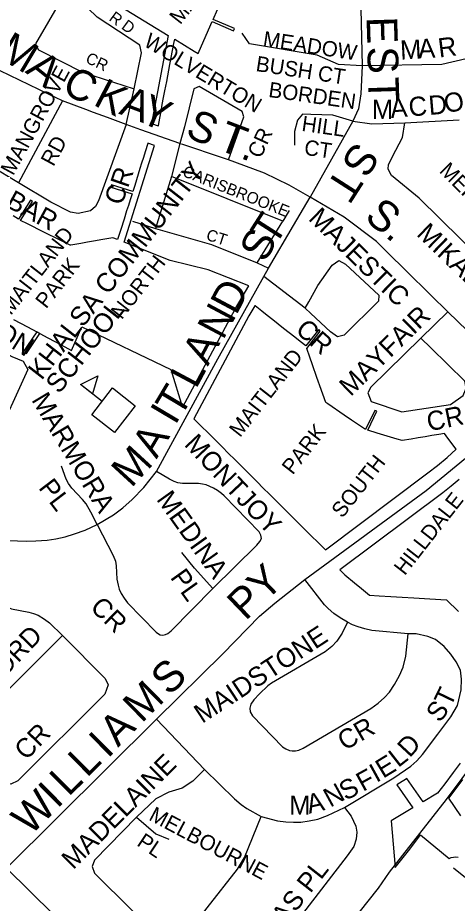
# Model space of a CAD drawing. Extents: x 586326 to 623965, y 4819854 to 4857850.
# Drawn here: x 601319 to 601893, y 4842100 to 4843256 of the extents above; entities that cross this region are included whole.
import ezdxf

# ---------------------------------------------------------------- set-up
doc = ezdxf.new("R2010")
doc.units = 0
for name, color, linetype in [('Lots_Concessions', 7, 'Continuous'), ('Major Rds and Hwys', 7, 'Continuous'), ('Major Rds Lbls', 7, 'Continuous'), ('Minor Rd Lbls', 7, 'Continuous'), ('Minor Rds', 7, 'Continuous'), ('Park Lbls', 7, 'Continuous'), ('Park Outlines', 7, 'Continuous'), ('Private Rd Lbls', 7, 'Continuous'), ('Private Rds', 7, 'Continuous'), ('Proposed Secondary Rds', 7, 'Continuous'), ('School Syms_Lbls', 7, 'Continuous'), ('Secondary Rds Lbls', 7, 'Continuous')]:
    doc.layers.add(name, color=color, linetype=linetype)

msp = doc.modelspace()

# ---------------------------------------------------------------- linework, layer by layer
at = {"layer": 'Lots_Concessions'}
for p, q in [((601878.8, 4842235.2), (602035, 4842445.3)), ((601804.5, 4842140.1), (601878.8, 4842235.2)), ((601790.3, 4842119.4), (601804.5, 4842140.1)), ((601700.3, 4842006.8), (601790.3, 4842119.4))]:
    msp.add_line(p, q, dxfattribs=at)
at = {"layer": 'Major Rds and Hwys'}
for points in [[(601694.2, 4842522.3), (601852.5, 4842638.7), (601911.1, 4842686.9), (601983, 4842773.2)], [(601500.3, 4842339.9), (601586.8, 4842425.5), (601634.7, 4842474.5), (601655, 4842491.6), (601694.2, 4842522.3)], [(601304.7, 4842145.6), (601500.3, 4842339.9)], [(601551, 4841902.6), (601304.7, 4842145.6)]]:
    msp.add_lwpolyline(points, dxfattribs=at)
at = {"layer": 'Minor Rds'}
for points in [[(601766.8, 4843286.5), (601768.7, 4843193.3)], [(602007.7, 4843250.2), (601990.4, 4843238.1), (601962.3, 4843222.3), (601923.2, 4843206.7), (601872.9, 4843195.2), (601768.7, 4843193.3)], [(601768.7, 4843193.3), (601737.8, 4843195.2), (601710.1, 4843207.1), (601622, 4843221.9), (601612.1, 4843236)], [(601768.7, 4843193.3), (601767.3, 4843156.9), (601763.9, 4843137.4), (601756.9, 4843120.9)], [(601594.2, 4843070.6), (601614.2, 4843126.9), (601612.4, 4843133.7), (601556.3, 4843166.3), (601549.1, 4843163.1), (601536.9, 4843113.5), (601530.9, 4843091.8)], [(601377.5, 4843147.7), (601320.3, 4843040.6)], [(601756.9, 4843120.9), (601730.7, 4843128.8), (601702, 4843130), (601690.8, 4843130.4), (601684.4, 4843122.4), (601680.6, 4843107.5), (601680.7, 4843089.9)], [(601756.9, 4843120.9), (601701, 4843022)], [(601756.9, 4843120.9), (601781.7, 4843117.4), (601824.6, 4843119)], [(602032.5, 4842938.4), (601992.8, 4842888.8), (601986.8, 4842886.3), (601979.4, 4842886.6), (601843.5, 4843020.5), (601807.1, 4843050.3), (601803, 4843058.2), (601803.3, 4843064.3), (601812.9, 4843083), (601821.5, 4843099.6), (601824.6, 4843119)], [(601824.6, 4843119), (601895.5, 4843122.8)], [(601460.7, 4843116.8), (601424.6, 4843017), (601420.8, 4843009.7), (601414.2, 4843003.9), (601398.2, 4843000.7), (601388.3, 4843002.3), (601362.4, 4843015.5), (601320.3, 4843040.6)], [(601320.3, 4843040.6), (601283.5, 4843062.1), (601213.8, 4843097.9)], [(601646.5, 4842929), (601679.1, 4842984.7), (601701, 4843022)], [(601694.5, 4842876.9), (601699.1, 4842885.1), (601711.1, 4842906.6), (601729.6, 4842933), (601738.2, 4842939), (601747, 4842934.4), (601790.6, 4842893.9), (601790, 4842885.9), (601745.5, 4842841.5), (601736.6, 4842839.5)], [(601640.3, 4842918.4), (601646.5, 4842929)], [(601500.3, 4842663.6), (601580.5, 4842810.8), (601640.3, 4842918.4)], [(601694.5, 4842876.9), (601640.3, 4842918.4)], [(601736.6, 4842839.5), (601727.5, 4842846.1), (601701.8, 4842870.1), (601694.5, 4842876.9)], [(601880.9, 4842872), (601845.6, 4842837.6)], [(601259.2, 4842843), (601311.4, 4842813.8), (601326.4, 4842807.8), (601332.4, 4842796.8), (601288, 4842700.2), (601232.1, 4842598.1)], [(601845.6, 4842837.6), (601780.1, 4842773.7), (601776.3, 4842766.1), (601780.6, 4842754.9), (601820.8, 4842741.4)], [(601820.8, 4842741.4), (601884.3, 4842751.1), (601900.6, 4842762.9), (601904.8, 4842772.5), (601903.1, 4842781.7), (601858.5, 4842825.1), (601845.6, 4842837.6)], [(601423, 4842594.1), (601414.8, 4842610.3), (601408.4, 4842621.1), (601403.8, 4842627.1), (601389.7, 4842641.9), (601385.4, 4842647.8), (601382.3, 4842653.6), (601376.3, 4842670.6)], [(601423, 4842594.1), (601444.1, 4842606.9), (601456.4, 4842616.2), (601468.8, 4842626.8), (601483.9, 4842642.7), (601500.3, 4842663.6)], [(601574, 4842510.5), (601631.2, 4842567.3), (601635.5, 4842572.3), (601637.3, 4842576.1), (601636.7, 4842580.4), (601634.4, 4842584.8), (601588.8, 4842631.6), (601585.1, 4842634.9), (601580, 4842638.6), (601575, 4842641.6), (601570, 4842644), (601565.3, 4842645.9), (601560.3, 4842647.2), (601555.1, 4842647.7), (601534.5, 4842647.9), (601528.4, 4842648.7), (601523.3, 4842650.6), (601517.2, 4842653.6), (601500.3, 4842663.6)], [(601307.4, 4842573.3), (601330.5, 4842572.6), (601342.8, 4842572.8), (601357.8, 4842573.8), (601369.2, 4842575.7), (601381.1, 4842578.4), (601393.5, 4842582.1), (601407.3, 4842587), (601423, 4842594.1)], [(601423, 4842594.1), (601444, 4842553.9), (601446.8, 4842546.2), (601447.9, 4842540.3), (601448.8, 4842522.8), (601450.3, 4842515.2), (601451.8, 4842509.9), (601454.4, 4842504.2), (601458.1, 4842498.1), (601462.4, 4842491.9), (601500.1, 4842453.5), (601502.8, 4842451.6), (601505.3, 4842450.3), (601508.5, 4842449.8), (601512, 4842450.6), (601515.3, 4842451.9), (601519.5, 4842455.3), (601574, 4842510.5)], [(601574, 4842510.5), (601550.1, 4842537.1), (601533.4, 4842557.9)], [(601749.7, 4842466.6), (601740.1, 4842472.2), (601732.1, 4842478), (601724.7, 4842484.4), (601719.9, 4842489.5), (601694.2, 4842522.3)], [(601285.4, 4842497.8), (601299.1, 4842489.5), (601304.4, 4842486.7), (601311, 4842484.2), (601333.7, 4842479.9), (601340, 4842478.1), (601346, 4842475.7), (601354.1, 4842470.8), (601360.9, 4842465.7), (601377.5, 4842449.5)], [(601749.7, 4842466.6), (601742.9, 4842452.2), (601735.6, 4842442), (601729.1, 4842434.8), (601720.6, 4842427.8), (601650.6, 4842386.9), (601645.9, 4842383.7), (601634.7, 4842373.2), (601627.4, 4842365.4), (601623.7, 4842359.8), (601622.1, 4842354.5), (601622.7, 4842349.6), (601625.5, 4842344.4), (601664.7, 4842304), (601669.2, 4842301.2), (601673.9, 4842299.3), (601677.6, 4842298.8), (601681.8, 4842298.6), (601686, 4842299.5), (601691.9, 4842302.1), (601780, 4842353.9), (601789.8, 4842360.9), (601798.2, 4842368.3), (601804.7, 4842375.3), (601811.3, 4842385.5), (601817.8, 4842396.9), (601822.6, 4842408.1), (601825.9, 4842422.2), (601829.1, 4842451.7)], [(601829.1, 4842451.7), (601781.7, 4842455.8), (601772.5, 4842457.9), (601763.7, 4842460.5), (601756.3, 4842463.4), (601749.7, 4842466.6)], [(601310.4, 4842255), (601301.2, 4842257.4), (601252.4, 4842304.6), (601249, 4842314.6), (601250.8, 4842322.7), (601377.5, 4842449.5)], [(601377.5, 4842449.5), (601433.6, 4842393.2), (601437.4, 4842384.7), (601433, 4842372.9), (601319.5, 4842259.4), (601310.4, 4842255)], [(601897.1, 4842404), (601891.5, 4842415), (601884.7, 4842424.9), (601875.9, 4842435.1), (601864.4, 4842443.9), (601854.7, 4842448.1), (601839.4, 4842451.3), (601829.1, 4842451.7)], [(601745.6, 4842224.7), (601810.3, 4842263.6), (601832.2, 4842278.7), (601840.3, 4842285.7), (601847.7, 4842294), (601867.7, 4842320.3), (601884.5, 4842342.9), (601893.2, 4842358.1), (601898, 4842378.2), (601898.4, 4842392.5), (601897.1, 4842404)], [(601500.3, 4842339.9), (601563.1, 4842274.2)], [(601563.1, 4842274.2), (601547.9, 4842259.2), (601533.9, 4842250.1), (601516.7, 4842244.6), (601499.5, 4842235.9), (601474.5, 4842212.2)], [(601563.1, 4842274.2), (601602.3, 4842235.8), (601610.9, 4842228.6), (601618.2, 4842223.3), (601636.9, 4842213.1)], [(601745.6, 4842224.7), (601754.4, 4842213.2), (601760.6, 4842200.5), (601762.1, 4842192.6), (601761.1, 4842183.5), (601757.9, 4842173.8), (601749.4, 4842161.7), (601607.7, 4841977.8)], [(601636.9, 4842213.1), (601658.5, 4842207.3), (601669.1, 4842205.9), (601679.3, 4842205.4), (601688.8, 4842205.7), (601699.8, 4842207.1), (601711.2, 4842209.6), (601723.8, 4842214.1), (601745.6, 4842224.7)], [(601474.5, 4842212.2), (601419.6, 4842156.1), (601416.5, 4842147.5), (601419.4, 4842138.8), (601516.3, 4842042.6), (601521.8, 4842040.3), (601526.8, 4842043), (601606.1, 4842144.1), (601615.4, 4842159.3), (601636.9, 4842213.1)], [(601474.5, 4842212.2), (601499.7, 4842190.3), (601516.3, 4842183.2)], [(601906.5, 4841942.9), (601941.4, 4842057.5), (601940.5, 4842074.4), (601936.3, 4842095.5), (601927.8, 4842109.9), (601912.4, 4842126), (601888.3, 4842145.6)]]:
    msp.add_lwpolyline(points, dxfattribs=at)
at = {"layer": 'Park Outlines'}
for points in [[(601445.1, 4843275.9), (601515.8, 4843233.1), (601494, 4843118.2), (601502.7, 4843115.2), (601502.8, 4843115.5), (601504.6, 4843125), (601506.3, 4843134), (601508, 4843143), (601509.7, 4843151.9), (601511.4, 4843160.9), (601513.7, 4843173.1), (601517.9, 4843195), (601523.1, 4843222.7), (601524.2, 4843228), (601549.5, 4843212.7), (601554.9, 4843209.4), (601562.3, 4843226.3), (601573, 4843251.3), (601601, 4843239.2), (601601.8, 4843240.9), (601602.2, 4843241.9), (601574.2, 4843254), (601585.6, 4843280.5)], [(601313.6, 4842862.1), (601323, 4842857.1), (601331.9, 4842852.4), (601344.2, 4842845.8), (601348.3, 4842843.6), (601358.7, 4842838), (601376, 4842828.8), (601389.4, 4842821.6), (601402.9, 4842852.3), (601519, 4842796.8), (601534.3, 4842747.2), (601603.6, 4842876.6), (601621, 4842906.1), (601567.8, 4842926.9), (601518.1, 4842939), (601458.2, 4842963), (601497.8, 4843089.2), (601489.1, 4843092.2), (601489, 4843091.9), (601485.6, 4843081), (601483.3, 4843073.7), (601481, 4843066.4), (601478.7, 4843059.1), (601476.4, 4843051.7), (601474.1, 4843044.4), (601471.9, 4843037.1), (601469.4, 4843029.2), (601469.4, 4843029.2), (601441.7, 4843037.9), (601440.7, 4843035), (601468.5, 4843026.3), (601466, 4843018.4), (601463.7, 4843011.1), (601461.4, 4843003.8), (601458.1, 4842993.1), (601453.9, 4842979.8), (601449.7, 4842966.5), (601443.5, 4842968.9), (601430.3, 4842966.6), (601418.1, 4842964.4), (601410.5, 4842963.1), (601401.6, 4842961.5), (601388.5, 4842959.2), (601387.5, 4842959), (601376.3, 4842964.7), (601367.5, 4842969.1), (601360.4, 4842972.6), (601353.3, 4842976.2), (601346.2, 4842979.7), (601339.1, 4842983.3), (601332, 4842986.8), (601322.9, 4842991.4), (601322.8, 4842991.4), (601338.4, 4843016.3), (601335.8, 4843017.8), (601320.2, 4842993.1), (601320.2, 4842993.1), (601313.2, 4842997.5)], [(601895.7, 4842653), (601885, 4842644.3), (601874, 4842635.8), (601739.7, 4842534.9), (601746.4, 4842528.5), (601758.8, 4842518.2), (601767.8, 4842510.7), (601778.5, 4842501.9), (601790.9, 4842501.2), (601806.1, 4842500.3), (601821.3, 4842499.4), (601836.5, 4842498.6), (601857.1, 4842497.4), (601879.1, 4842496.1), (601894.8, 4842480.7)], [(601896.8, 4842282.6), (601887.6, 4842270.4), (601876.6, 4842255.8), (601867.4, 4842243.6), (601848.3, 4842232.2), (601827.4, 4842262.6), (601825.3, 4842261.2), (601823.2, 4842259.8), (601821.1, 4842258.6), (601814.3, 4842254.5), (601835.1, 4842224.4), (601819.9, 4842215.3), (601806.6, 4842207.4), (601811.9, 4842146.3), (601830.9, 4842170.1), (601845.2, 4842188.8), (601882.4, 4842158), (601885.2, 4842159.2), (601888.1, 4842159.9), (601891.1, 4842160.1), (601894, 4842159.8)], [(601897.8, 4842213.6), (601882, 4842237), (601892.9, 4842251.3), (601900.5, 4842261.1)]]:
    msp.add_lwpolyline(points, dxfattribs=at)
for points in [[(601696.5, 4842824.3), (601714.2, 4842846.8), (601712.1, 4842849), (601695.3, 4842827.7), (601688, 4842833.4), (601680.8, 4842839.1), (601673.6, 4842844.7), (601666.4, 4842850.4), (601659.3, 4842856), (601652.1, 4842861.7), (601644.9, 4842867.3), (601637.7, 4842873), (601629.2, 4842879.7), (601628.9, 4842879.9), (601621.1, 4842866.7), (601549.2, 4842732.4), (601577.3, 4842704.3), (601586, 4842695.6), (601594.6, 4842687), (601602.6, 4842679), (601615.5, 4842666.1), (601623.6, 4842658.1), (601631.7, 4842650), (601639.8, 4842641.9), (601647.9, 4842633.8), (601656, 4842625.8), (601664.1, 4842617.7), (601674.4, 4842607.4), (601691.3, 4842590.5), (601692.7, 4842589.1), (601720.8, 4842561.1), (601854.7, 4842661.7), (601867.3, 4842671.5), (601879.7, 4842681.8), (601891.6, 4842692.6), (601886.1, 4842700), (601886, 4842700.2), (601878.5, 4842710.3), (601876.4, 4842713.2), (601869, 4842712), (601860, 4842710.5), (601850.9, 4842709), (601841.9, 4842707.5), (601832.9, 4842705.9), (601821, 4842703.9), (601814.5, 4842705.9), (601805.8, 4842708.5), (601797, 4842711.1), (601788.3, 4842713.7), (601776.3, 4842717.3), (601788.2, 4842742.3), (601785.3, 4842743.2), (601773.3, 4842718.2), (601762.6, 4842725.5), (601755.1, 4842730.7), (601745.4, 4842737.3), (601724, 4842751.9), (601721.3, 4842753.8), (601713.6, 4842775.6), (601711.5, 4842781.7), (601709.8, 4842786.4), (601704, 4842802.8), (601700.4, 4842813)], [(601330.5, 4842817.8), (601348.3, 4842843.6), (601344.2, 4842845.8), (601325.6, 4842818.7), (601329.1, 4842818)]]:
    msp.add_lwpolyline(points, close=True, dxfattribs=at)
at = {"layer": 'Private Rds'}
for points in [[(601385.4, 4843293.5), (601376.2, 4843280.8), (601342.4, 4843222.2), (601346.1, 4843214.5)], [(601471.1, 4843163.1), (601480.7, 4843210.2), (601478.8, 4843220.2), (601422.9, 4843257), (601385.4, 4843293.5)], [(601346.1, 4843214.5), (601346.3, 4843214.1), (601404, 4843184.9), (601471.1, 4843163.1)], [(601460.7, 4843116.8), (601471.1, 4843163.1)], [(601530.9, 4843091.8), (601519.8, 4843048.6)], [(601519.8, 4843048.6), (601498.9, 4842981.1)], [(601665.2, 4842990.3), (601519.8, 4843048.6)], [(601673.7, 4843004.2), (601665.2, 4842990.3)], [(601469, 4842990.3), (601498.9, 4842981.1)], [(601498.9, 4842981.1), (601572.1, 4842959.9), (601632, 4842936.2)], [(601632, 4842936.2), (601665.2, 4842990.3)], [(601632, 4842936.2), (601646.5, 4842929)]]:
    msp.add_lwpolyline(points, dxfattribs=at)
at = {"layer": 'Proposed Secondary Rds'}
for points in [[(601377.5, 4843147.7), (601359.4, 4843156.4), (601296.2, 4843186.9), (601290.7, 4843189.6), (601267.2, 4843200.9)], [(601460.7, 4843116.8), (601436.3, 4843125.8), (601418.2, 4843132.6), (601408.2, 4843136.3), (601377.5, 4843147.7)], [(601530.9, 4843091.8), (601480, 4843109.9), (601460.7, 4843116.8)], [(601594.2, 4843070.6), (601586.4, 4843073.2), (601534.9, 4843090.4), (601531, 4843091.7), (601530.9, 4843091.8)], [(601701, 4843022), (601673.7, 4843037.7), (601641.4, 4843053.2), (601602.6, 4843067.5), (601594.2, 4843070.6)], [(601880.9, 4842872), (601858.7, 4842893.8), (601825.8, 4842926.2), (601802.2, 4842949.3), (601787.4, 4842963.8), (601745.5, 4842995.9), (601701, 4843022)], [(601983, 4842773.2), (601971.7, 4842784.1), (601931.9, 4842822.6), (601880.9, 4842872)]]:
    msp.add_lwpolyline(points, dxfattribs=at)
at = {"layer": 'School Syms_Lbls'}
msp.add_line((601429.5, 4842755.1), (601401.1, 4842777.3), dxfattribs=at)
for points in [[(601401.1, 4842777.3), (601423.9, 4842788.4), (601416.9, 4842764.9)], [(601415.9, 4842737.7), (601443.1, 4842772.6), (601472.7, 4842749.5), (601445.5, 4842714.6)]]:
    msp.add_lwpolyline(points, close=True, dxfattribs=at)

# ---------------------------------------------------------------- texts
at = {"layer": 'Major Rds Lbls'}
for s, rotation, p in [('PY', 43.8689, (601616.5, 4842467.7)), ('S', 44.4063, (601517.1, 4842369.4)), ('M', 44.4063, (601480.9, 4842334)), ('A', 44.848, (601450.1, 4842302.7)), ('I', 44.848, (601436.7, 4842287.9)), ('L', 44.848, (601409.5, 4842262.8)), ('L', 44.848, (601385.5, 4842237.8)), ('I', 44.848, (601370.8, 4842222.3)), ('W', 44.848, (601335.6, 4842186.9))]:
    msp.add_text(s, height=40, rotation=rotation, dxfattribs=at).set_placement(p)
at = {"layer": 'Minor Rd Lbls'}
for s, height, rotation, p in [('E', 40, 271.8126, (601774.5, 4843257.1)), ('WOLVERTON', 20, 328.9343, (601482.3, 4843220.2)), ('MEADOW', 20, 351.2886, (601638.5, 4843219.1)), ('M', 25, 2.9867, (601819, 4843201.4)), ('A', 25, 2.9867, (601842.5, 4843203.1)), ('R', 25, 7.125, (601869.5, 4843204.1)), ('S', 40, 271.8126, (601775.5, 4843218.1)), ('BUSH CT', 20, 351.2886, (601629.2, 4843186.7)), ('MANGROVE', 20, 61.4486, (601313.3, 4843049)), ('T', 40, 271.8126, (601776.5, 4843178.1)), ('BORDEN', 20, 351.8699, (601645.8, 4843152.8)), ('C', 25, 4.8208, (601830.5, 4843127.1)), ('D', 25, 4.8208, (601856.5, 4843129.1)), ('O', 25, 12.2648, (601878.5, 4843131.1)), ('M', 25, 0, (601781.5, 4843124.1)), ('A', 25, 4.8208, (601806.5, 4843125.1)), ('HILL', 20, 351.8699, (601689.1, 4843108.5)), ('CR', 20, 65.1306, (601636.4, 4843071.3)), ('RD', 20, 61.4486, (601365.8, 4843060.9)), ('CT', 20, 351.8699, (601692.3, 4843077.3)), ('S', 40, 237.3391, (601759.8, 4843096.2)), ('MALABAR', 25, 331.1892, (601222.5, 4843054.1)), ('MERIDIAN RD', 19.998, 315, (601868.5, 4843055.1)), ('CR', 25, 70.9249, (601455.2, 4843010)), ('T', 40, 237.3391, (601737.8, 4843062.2)), ('T', 40, 57.3391, (601654.7, 4842956.3)), ('MAJESTIC', 25, 315.6438, (601697.5, 4842992.8)), ('MIKADO', 25, 316.0544, (601838.7, 4842972.5)), ('S', 40, 61.9142, (601642.2, 4842935)), ('MADISON', 25, 328.142, (601197.5, 4842895.1)), ('D', 40, 61.9142, (601604.3, 4842866.5)), ('N', 40, 61.9142, (601587.3, 4842834.1)), ('MAYFAIR', 25, 44.4271, (601753.9, 4842760.6)), ('CR', 25, 318.4065, (601680.4, 4842846.5)), ('A', 40, 61.9142, (601567.4, 4842800.3)), ('L', 40, 61.9142, (601552, 4842770.3)), ('T', 40, 59.3111, (601531.6, 4842732.4)), ('MARMORA', 25, 300.8466, (601336.5, 4842757.1)), ('I', 40, 59.3111, (601524.8, 4842722.9)), ('CR', 25, 11.5602, (601855.9, 4842715.8)), ('A', 40, 59.3111, (601500.5, 4842679.1)), ('MONTJOY', 25, 313.2792, (601535.5, 4842698.1)), ('M', 40, 47.4261, (601467.5, 4842641.1)), ('PL', 25, 307.304, (601345.5, 4842642.1)), ('MEDINA', 25, 305.5377, (601499.5, 4842627.1)), ('PL', 25, 305.5377, (601517.5, 4842525.1)), ('CR', 25, 315.7377, (601412.5, 4842484.6)), ('MAIDSTONE', 25, 33.3157, (601560.1, 4842333.8)), ('MILFORD', 25, 45.9549, (601248.6, 4842339.4)), ('T', 25, 64.2685, (601884.3, 4842354.8)), ('S', 25, 52.8176, (601870.1, 4842334.4)), ('CR', 25, 45.7377, (601330.3, 4842285.3)), ('CR', 25, 29.8048, (601746, 4842298.4)), ('D', 25, 47.0826, (601830.8, 4842288.8)), ('L', 25, 38.049, (601815.9, 4842276.1)), ('MADELAINE', 25, 44.977, (601391.5, 4842142.6)), ('E', 25, 31.3685, (601796.2, 4842262.1)), ('F', 25, 28.6949, (601769.9, 4842244.9)), ('I', 25, 28.6949, (601787.3, 4842256.7)), ('N', 25, 28.6949, (601727.2, 4842224.3)), ('S', 25, 28.6949, (601747.5, 4842233.1)), ('M', 25, 0, (601673.6, 4842215.2)), ('A', 25, 13.2733, (601699.5, 4842216.4)), ('MELBOURNE', 20, 331.9708, (601489.1, 4842209.1)), ('PL', 20, 326.4512, (601473.6, 4842175.8)), ('MADRAS PL', 25, 51.8471, (601607.1, 4841992))]:
    msp.add_text(s, height=height, rotation=rotation, dxfattribs=at).set_placement(p)
at = {"layer": 'Park Lbls'}
for s, p in [('MANORCREST', (601531.3, 4843246.2)), ('MAITLAND', (601310.3, 4842866.7)), ('NORTH', (601455, 4842861)), ('PARK', (601356.4, 4842875.1)), ('MAITLAND', (601609.4, 4842707.1)), ('PARK', (601678.1, 4842658.2)), ('SOUTH', (601742.9, 4842601.5)), ('HILLDALE', (601824.5, 4842526.7))]:
    msp.add_text(s, height=19.99, rotation=52, dxfattribs=at).set_placement(p)
at = {"layer": 'Private Rd Lbls'}
for s, rotation, p in [('R', 323.6526, (601437.3, 4843253.5)), ('D', 323.6526, (601453.5, 4843242.7)), ('CR', 334.3675, (601406.6, 4843198.3)), ('CARISBROOKE', 338.3576, (601533.1, 4843049.8)), ('CT', 342.1811, (601564.1, 4842966.4))]:
    msp.add_text(s, height=15, rotation=rotation, dxfattribs=at).set_placement(p)
at = {"layer": 'School Syms_Lbls'}
for s, p in [('KHALSA COMMUNITY', (601350.4, 4842781.8)), ('SCHOOL', (601373.4, 4842763.9))]:
    msp.add_text(s, height=25, rotation=52, dxfattribs=at).set_placement(p)
at = {"layer": 'Secondary Rds Lbls'}
for s, rotation, p in [('M', 329.1233, (601291.5, 4843205.2)), ('A', 321.2576, (601327.9, 4843185.4)), ('C', 330.8106, (601374.9, 4843160.3)), ('K', 332.4366, (601416.4, 4843143)), ('A', 339.1568, (601450.2, 4843131.1)), ('Y', 337.1403, (601476.2, 4843120.8)), ('S', 335.5671, (601536.5, 4843102.1)), ('T.', 339.2362, (601578.2, 4843084.8)), ('S.', 320.4874, (601770.4, 4842993.4))]:
    msp.add_text(s, height=40, rotation=rotation, dxfattribs=at).set_placement(p)

doc.saveas('drawing.dxf')
